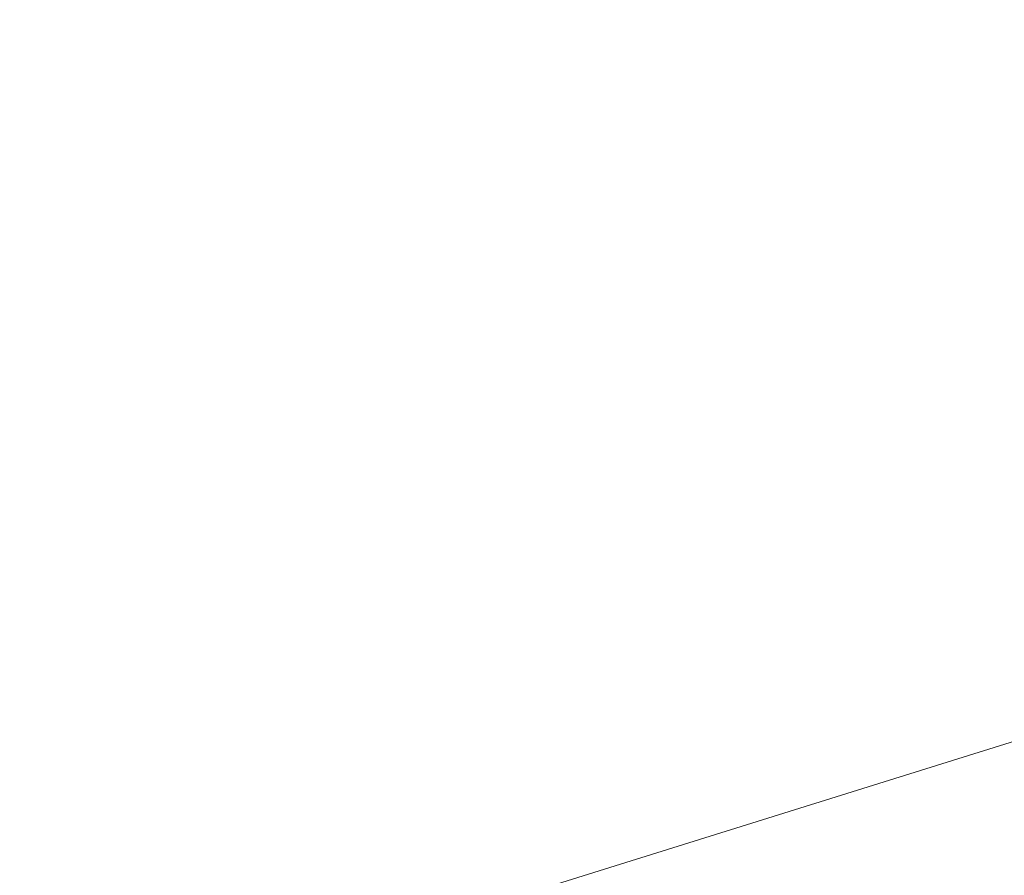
# Model space of a CAD drawing. Header units: millimetres. Extents: x -2233 to 61924, y -68080 to 6847.
# Tile 709 of 1022: x 16249 to 18650, y 2021 to 4109. Entities that reach past the tile are written whole.
import ezdxf

# ---------------------------------------------------------------- set-up
doc = ezdxf.new("R2010")
doc.units = ezdxf.units.MM
doc.layers.add('COTAS_P', color=1, linetype='Continuous', lineweight=0)
doc.dimstyles.new('R19_100', dxfattribs={"dimtxt": 250, "dimasz": 150, "dimexe": 150, "dimexo": 80, "dimgap": 100, "dimtad": 1, "dimtih": 1, "dimtoh": 1, "dimdsep": 46, "dimcen": 0.09, "dimadec": 0, "dimazin": 0, "dimtfac": 1, "dimtdec": 4, "dimtofl": 0, "dimtmove": 0, "dimatfit": 3, "dimfxl": 1, "dimtolj": 1, "dimtzin": 0, "dimarcsym": 0})

# ---------------------------------------------------------------- blocks, each defined once
blk = doc.blocks.new('DIM_R27_4')
at = {"layer": 'COTAS_P'}
for p, q in [((15248.4, 1279.1), (24311.8, 4109.1)), ((24311.8, 4109.1), (24155.2, 4107.3)), ((24311.8, 4109.1), (24182.1, 4021.4)), ((24580.1, 3250), (24311.8, 4109.1)), ((15248.4, 1279.1), (15378.1, 1366.8)), ((15248.4, 1279.1), (15405, 1280.8)), ((15516.6, 420), (15248.4, 1279.1))]:
    blk.add_line(p, q, dxfattribs=at)
blk.add_text('9495 P', height=250, rotation=17.3406, dxfattribs=at).set_placement((19750.3, 2789.5))

msp = doc.modelspace()

# ---------------------------------------------------------------- dimensions: what is measured, and where the dimension line sits
at = {"layer": 'COTAS_P'}
dim = msp.add_aligned_dim(p1=(15516.618, 420), p2=(24580.067, 3250), distance=900, text='<> P', dimstyle='R19_100', dxfattribs=at)
dim.commit()
dim.dimension.update_dxf_attribs({"geometry": 'DIM_R27_4', "text_midpoint": (19780.096, 2694.095)})

doc.saveas('drawing.dxf')
